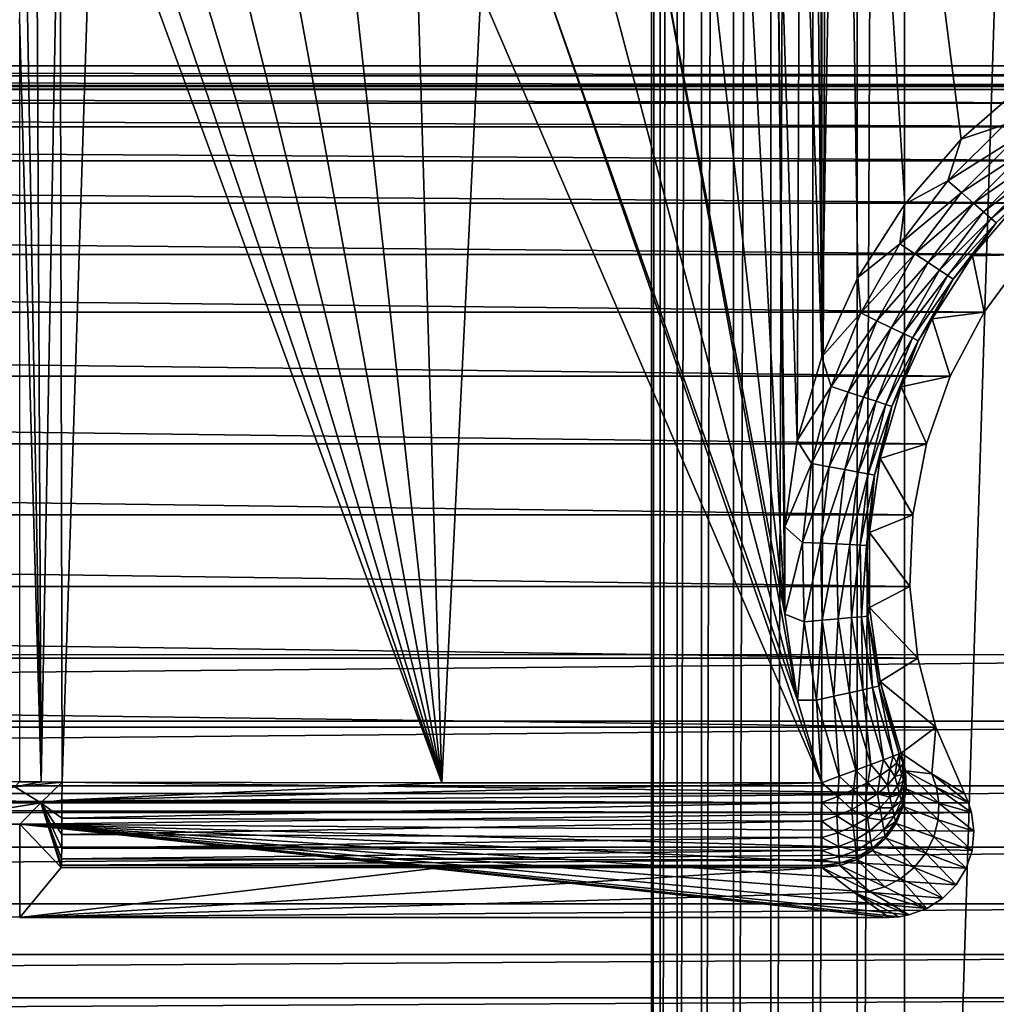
# Model space of a CAD drawing. Header units: metres. Extents: x -205 to 205, y -104 to 104.
# Tile 980 of 1056: x 20 to 32, y -42 to -30. Entities that reach past the tile are written whole.
import ezdxf

# ---------------------------------------------------------------- set-up
doc = ezdxf.new("R2010")
doc.units = ezdxf.units.M
doc.layers.add('solid_01_2-CONSUMER_EHM_BOX_SW0001', color=7, linetype='CONTINUOUS')

msp = doc.modelspace()

# ---------------------------------------------------------------- linework, layer by layer
at = {"layer": 'solid_01_2-CONSUMER_EHM_BOX_SW0001'}
for points in [[(27.853924, 67.360435), (-0.010849, -74.95858), (-0.010778, 75.04142)], [(27.853924, 67.360435), (27.752735, 66.82019), (-0.010849, -74.95858)], [(27.752735, 66.82019), (27.752735, 66.262619), (-0.010849, -74.95858)], [(27.752672, -66.17981), (-0.010849, -74.95858), (27.752735, 66.262619)], [(27.752672, -66.17981), (27.752735, 66.262619), (27.853924, 65.722374)], [(27.853861, -65.639565), (27.752672, -66.17981), (27.853924, 65.722374)], [(27.853861, -65.639565), (27.853924, 65.722374), (28.054935, 65.202545)], [(28.054873, -65.119736), (27.853861, -65.639565), (28.054935, 65.202545)], [(28.054873, -65.119736), (28.054935, 65.202545), (28.344984, 64.735176)], [(28.344923, -64.652359), (28.054873, -65.119736), (28.344984, 64.735176)], [(28.344923, -64.652359), (28.344984, 64.735176), (28.7195, 64.323372)], [(28.719439, -64.240562), (28.344923, -64.652359), (28.7195, 64.323372)], [(28.719439, -64.240562), (28.7195, 64.323372), (29.159649, 63.992062)], [(29.15959, -63.909252), (28.719439, -64.240562), (29.159649, 63.992062)], [(29.15959, -63.909252), (29.159649, 63.992062), (29.656477, 63.74366)], [(29.656416, -63.660851), (29.15959, -63.909252), (29.656477, 63.74366)], [(29.656416, -63.660851), (29.656477, 63.74366), (30.180592, 63.594833)], [(30.180532, -63.51202), (29.656416, -63.660851), (30.180592, 63.594833)], [(30.180532, -63.51202), (30.180592, 63.594833), (30.739216, 63.541405)], [(30.739157, -63.458595), (30.180532, -63.51202), (30.739216, 63.541405)], [(30.739157, -63.458595), (30.739216, 63.541405), (34.739216, 63.541405)], [(30.739157, -63.458595), (34.739216, 63.541405), (34.739155, -63.458595)], [(-42.500065, -37.458561, 108.5), (42.499969, 37.541401, 108.5), (-42.500031, 37.541439, 108.5)], [(-42.500065, -37.458561, 108.5), (42.499935, -37.458599, 108.5), (42.499969, 37.541401, 108.5)], [(29.74127, 25.041218, 6), (29.761179, -33.947803, 6), (29.765892, 34.018085, 6)], [(29.761179, -33.947803, 6), (29.999941, -20.258595, 6), (29.765892, 34.018085, 6)], [(29.74127, 25.041218, 6), (29.741247, -24.958782, 6), (29.761179, -33.947803, 6)], [(-40.59803, -20.260258, 63.099998), (40.597908, -30.516182, 63.099998), (-40.598034, -30.515982, 63.099998)], [(-40.59803, -20.260258, 63.099998), (-39.498363, -20.260258, 63.099998), (40.597908, -30.516182, 63.099998)], [(40.597908, -30.516182, 63.099998), (-39.498363, -20.260258, 63.099998), (39.498245, -20.260296, 63.099998)], [(29.761179, -33.947803, 6), (30.188957, -33.010929, 6), (29.999941, -20.258595, 6)], [(33.038162, -30.155346, 6), (33.976616, -29.724522, 6), (29.999941, -20.258595, 6)], [(32.174355, -30.713671, 6), (33.038162, -30.155346, 6), (29.999941, -20.258595, 6)], [(31.40736, -31.381132, 6), (32.174355, -30.713671, 6), (29.999941, -20.258595, 6)], [(30.743738, -32.148026, 6), (31.40736, -31.381132, 6), (29.999941, -20.258595, 6)], [(30.188957, -33.010929, 6), (30.743738, -32.148026, 6), (29.999941, -20.258595, 6)], [(29.741247, -24.958782, 6), (29.68284, -25.70051, 6), (29.761179, -33.947803, 6)], [(20.31698, -25.700136, 6), (20.299936, -29.95859, 6), (20.55302, -38.958591, 6)], [(20.490646, -26.423609, 6), (20.31698, -25.700136, 6), (20.55302, -38.958591, 6)], [(29.68284, -25.70051, 6), (29.509115, -26.423969, 6), (29.761179, -33.947803, 6)], [(20.775354, -27.111006, 6), (20.490646, -26.423609, 6), (20.55302, -38.958591, 6)], [(29.509115, -26.423969, 6), (29.224352, -27.111343, 6), (29.472137, -34.933788, 6)], [(29.509115, -26.423969, 6), (29.472137, -34.933788, 6), (29.761179, -33.947803, 6)], [(20.775354, -27.111006, 6), (20.55302, -38.958591, 6), (20.799932, -38.963799, 6)], [(21.164091, -27.745396, 6), (20.775354, -27.111006, 6), (20.799932, -38.963799, 6)], [(29.224352, -27.111343, 6), (28.835566, -27.745703, 6), (29.327618, -36.98082, 6)], [(29.224352, -27.111343, 6), (29.326571, -35.950905, 6), (29.472137, -34.933788, 6)], [(29.224352, -27.111343, 6), (29.327618, -36.98082, 6), (29.326571, -35.950905, 6)], [(21.164091, -27.745396, 6), (20.799932, -38.963799, 6), (25.280481, -38.969337, 6)], [(21.647285, -28.311161, 6), (21.164091, -27.745396, 6), (25.280481, -38.969337, 6)], [(28.835566, -27.745703, 6), (28.352325, -28.31143, 6), (29.327618, -36.98082, 6)], [(22.213036, -28.794369, 6), (21.647285, -28.311161, 6), (25.280481, -38.969337, 6)], [(28.352325, -28.31143, 6), (27.786537, -28.794592, 6), (29.327618, -36.98082, 6)], [(22.847408, -29.183121, 6), (22.213036, -28.794369, 6), (25.280481, -38.969337, 6)], [(27.786537, -28.794592, 6), (27.152132, -29.183292, 6), (29.474903, -37.996052, 6)], [(27.786537, -28.794592, 6), (29.474903, -37.996052, 6), (29.327618, -36.98082, 6)], [(23.534782, -29.467844, 6), (22.847408, -29.183121, 6), (25.280481, -38.969337, 6)], [(27.152132, -29.183292, 6), (26.464737, -29.46796, 6), (29.474903, -37.996052, 6)], [(24.258242, -29.641531, 6), (23.534782, -29.467844, 6), (25.280481, -38.969337, 6)], [(26.464737, -29.46796, 6), (25.741291, -29.641586, 6), (29.761034, -38.969013, 6)], [(26.464737, -29.46796, 6), (29.761034, -38.969013, 6), (29.474903, -37.996052, 6)], [(24.999937, -29.699903, 6), (24.258242, -29.641531, 6), (25.280481, -38.969337, 6)], [(25.741291, -29.641586, 6), (24.999937, -29.699903, 6), (25.280481, -38.969337, 6)], [(25.741291, -29.641586, 6), (25.280481, -38.969337, 6), (29.761034, -38.969013, 6)], [(20.299936, -29.95859, 6), (20.299932, -38.958591, 6), (20.55302, -38.958591, 6)], [(40.589397, -30.635199, 63.099998), (-40.598034, -30.515982, 63.099998), (40.597908, -30.516182, 63.099998)], [(40.589397, -30.635199, 63.099998), (-40.589542, -30.635015, 63.099998), (-40.598034, -30.515982, 63.099998)], [(40.569386, -30.748585, 63.099998), (-40.569542, -30.748415, 63.099998), (-40.589542, -30.635015, 63.099998)], [(40.569386, -30.748585, 63.099998), (-40.589542, -30.635015, 63.099998), (40.589397, -30.635199, 63.099998)], [(36.696812, -30.761198, 63.099998), (-40.569542, -30.748415, 63.099998), (40.569386, -30.748585, 63.099998)], [(36.696812, -30.761198, 63.099998), (-36.696941, -30.761164, 63.099998), (-40.569542, -30.748415, 63.099998)], [(35.850567, -30.794146, 63.099998), (-36.696941, -30.761164, 63.099998), (36.696812, -30.761198, 63.099998)], [(35.850567, -30.794146, 63.099998), (-35.850697, -30.794111, 63.099998), (-36.696941, -30.761164, 63.099998)], [(31.91263, -31.209522, 6.024549), (32.174355, -30.713671, 6), (31.40736, -31.381132, 6)], [(35.013466, -30.954798, 63.099998), (-35.850697, -30.794111, 63.099998), (35.850567, -30.794146, 63.099998)], [(35.013466, -30.954798, 63.099998), (-35.013592, -30.954765, 63.099998), (-35.850697, -30.794111, 63.099998)], [(34.215355, -31.234919, 63.099998), (-34.215485, -31.234886, 63.099998), (-35.013592, -30.954765, 63.099998)], [(34.215355, -31.234919, 63.099998), (-35.013592, -30.954765, 63.099998), (35.013466, -30.954798, 63.099998)], [(31.250862, -31.87129, 6.024549), (31.91263, -31.209522, 6.024549), (31.40736, -31.381132, 6)], [(32.051224, -31.368109, 6.097567), (31.91263, -31.209522, 6.024549), (31.250862, -31.87129, 6.024549)], [(33.461636, -31.634541, 63.099998), (-33.461765, -31.634508, 63.099998), (-34.215485, -31.234886, 63.099998)], [(33.461636, -31.634541, 63.099998), (-34.215485, -31.234886, 63.099998), (34.215355, -31.234919, 63.099998)], [(31.250862, -31.87129, 6.024549), (31.40736, -31.381132, 6), (30.743738, -32.148026, 6)], [(31.409449, -32.009884, 6.097567), (32.051224, -31.368109, 6.097567), (31.250862, -31.87129, 6.024549)], [(32.175732, -31.510576, 6.215427), (32.051224, -31.368109, 6.097567), (31.409449, -32.009884, 6.097567)], [(31.551916, -32.134388, 6.215427), (32.175732, -31.510576, 6.215427), (31.409449, -32.009884, 6.097567)], [(32.279961, -31.629845, 6.372272), (32.175732, -31.510576, 6.215427), (31.551916, -32.134388, 6.215427)], [(32.781548, -32.136791, 63.099998), (-33.461765, -31.634508, 63.099998), (33.461636, -31.634541, 63.099998)], [(32.781548, -32.136791, 63.099998), (-32.781677, -32.136761, 63.099998), (-33.461765, -31.634508, 63.099998)], [(31.671185, -32.238621, 6.372272), (32.279961, -31.629845, 6.372272), (31.551916, -32.134388, 6.215427)], [(32.358742, -31.71999, 6.560308), (32.279961, -31.629845, 6.372272), (31.671185, -32.238621, 6.372272)], [(31.76133, -32.317402, 6.560308), (32.358742, -31.71999, 6.560308), (31.671185, -32.238621, 6.372272)], [(32.408154, -31.776527, 6.770193), (32.358742, -31.71999, 6.560308), (31.76133, -32.317402, 6.560308)], [(31.817867, -32.36681, 6.770193), (32.408154, -31.776527, 6.770193), (31.76133, -32.317402, 6.560308)], [(32.11549, -32.087162, 6.991273), (32.408154, -31.776527, 6.770193), (31.817867, -32.36681, 6.770193)], [(30.683701, -32.615738, 6.024549), (31.250862, -31.87129, 6.024549), (30.743738, -32.148026, 6)], [(31.409449, -32.009884, 6.097567), (31.250862, -31.87129, 6.024549), (30.683701, -32.615738, 6.024549)], [(30.859423, -32.731838, 6.097567), (31.409449, -32.009884, 6.097567), (30.683701, -32.615738, 6.024549)], [(31.551916, -32.134388, 6.215427), (31.409449, -32.009884, 6.097567), (30.859423, -32.731838, 6.097567)], [(32.178131, -32.740211, 63.099998), (-32.781677, -32.136761, 63.099998), (32.781548, -32.136791, 63.099998)], [(32.178131, -32.740211, 63.099998), (-32.178261, -32.740177, 63.099998), (-32.781677, -32.136761, 63.099998)], [(30.683701, -32.615738, 6.024549), (30.743738, -32.148026, 6), (30.188957, -33.010929, 6)], [(31.017284, -32.83614, 6.215427), (31.551916, -32.134388, 6.215427), (30.859423, -32.731838, 6.097567)], [(31.671185, -32.238621, 6.372272), (31.551916, -32.134388, 6.215427), (31.017284, -32.83614, 6.215427)], [(31.53887, -32.754459, 6.991273), (32.11549, -32.087162, 6.991273), (31.817867, -32.36681, 6.770193)], [(32.178131, -32.740211, 63.099998), (32.11549, -32.087162, 6.991273), (31.53887, -32.754459, 6.991273)], [(31.149439, -32.923458, 6.372272), (31.671185, -32.238621, 6.372272), (31.017284, -32.83614, 6.215427)], [(31.76133, -32.317402, 6.560308), (31.671185, -32.238621, 6.372272), (31.149439, -32.923458, 6.372272)], [(31.249323, -32.989452, 6.560308), (31.76133, -32.317402, 6.560308), (31.149439, -32.923458, 6.372272)], [(31.817867, -32.36681, 6.770193), (31.76133, -32.317402, 6.560308), (31.249323, -32.989452, 6.560308)], [(31.311972, -33.030842, 6.770193), (31.817867, -32.36681, 6.770193), (31.249323, -32.989452, 6.560308)], [(31.53887, -32.754459, 6.991273), (31.817867, -32.36681, 6.770193), (31.311972, -33.030842, 6.770193)], [(30.221369, -33.429447, 6.024549), (30.683701, -32.615738, 6.024549), (30.188957, -33.010929, 6)], [(30.859423, -32.731838, 6.097567), (30.683701, -32.615738, 6.024549), (30.221369, -33.429447, 6.024549)], [(30.411058, -33.520966, 6.097567), (30.859423, -32.731838, 6.097567), (30.221369, -33.429447, 6.024549)], [(31.017284, -32.83614, 6.215427), (30.859423, -32.731838, 6.097567), (30.411058, -33.520966, 6.097567)], [(31.675879, -33.420296, 63.099998), (-32.178261, -32.740177, 63.099998), (32.178131, -32.740211, 63.099998)], [(31.675879, -33.420296, 63.099998), (-31.676008, -33.420265, 63.099998), (-32.178261, -32.740177, 63.099998)], [(30.581469, -33.60318, 6.215427), (31.017284, -32.83614, 6.215427), (30.411058, -33.520966, 6.097567)], [(31.149439, -32.923458, 6.372272), (31.017284, -32.83614, 6.215427), (30.581469, -33.60318, 6.215427)], [(31.06291, -33.496914, 6.991273), (31.53887, -32.754459, 6.991273), (31.311972, -33.030842, 6.770193)], [(31.675879, -33.420296, 63.099998), (31.53887, -32.754459, 6.991273), (31.06291, -33.496914, 6.991273)], [(31.675879, -33.420296, 63.099998), (32.178131, -32.740211, 63.099998), (31.53887, -32.754459, 6.991273)], [(30.724129, -33.672009, 6.372272), (31.149439, -32.923458, 6.372272), (30.581469, -33.60318, 6.215427)], [(31.249323, -32.989452, 6.560308), (31.149439, -32.923458, 6.372272), (30.724129, -33.672009, 6.372272)], [(30.221369, -33.429447, 6.024549), (30.188957, -33.010929, 6), (29.761179, -33.947803, 6)], [(30.831951, -33.72403, 6.560308), (31.249323, -32.989452, 6.560308), (30.724129, -33.672009, 6.372272)], [(31.311972, -33.030842, 6.770193), (31.249323, -32.989452, 6.560308), (30.831951, -33.72403, 6.560308)], [(30.89958, -33.756657, 6.770193), (31.311972, -33.030842, 6.770193), (30.831951, -33.72403, 6.560308)], [(31.06291, -33.496914, 6.991273), (31.311972, -33.030842, 6.770193), (30.89958, -33.756657, 6.770193)], [(31.276257, -34.174019, 63.099998), (-31.676008, -33.420265, 63.099998), (31.675879, -33.420296, 63.099998)], [(31.276257, -34.174019, 63.099998), (-31.276386, -34.173985, 63.099998), (-31.676008, -33.420265, 63.099998)], [(29.872198, -34.297752, 6.024549), (30.221369, -33.429447, 6.024549), (29.761179, -33.947803, 6)], [(30.411058, -33.520966, 6.097567), (30.221369, -33.429447, 6.024549), (29.872198, -34.297752, 6.024549)], [(31.276257, -34.174019, 63.099998), (31.675879, -33.420296, 63.099998), (31.06291, -33.496914, 6.991273)], [(30.072437, -34.363037, 6.097567), (30.411058, -33.520966, 6.097567), (29.872198, -34.297752, 6.024549)], [(30.581469, -33.60318, 6.215427), (30.411058, -33.520966, 6.097567), (30.072437, -34.363037, 6.097567)], [(30.697268, -34.299461, 6.991273), (31.06291, -33.496914, 6.991273), (30.89958, -33.756657, 6.770193)], [(31.276257, -34.174019, 63.099998), (31.06291, -33.496914, 6.991273), (30.697268, -34.299461, 6.991273)], [(30.252323, -34.421684, 6.215427), (30.581469, -33.60318, 6.215427), (30.072437, -34.363037, 6.097567)], [(30.724129, -33.672009, 6.372272), (30.581469, -33.60318, 6.215427), (30.252323, -34.421684, 6.215427)], [(30.402918, -34.470783, 6.372272), (30.724129, -33.672009, 6.372272), (30.252323, -34.421684, 6.215427)], [(30.831951, -33.72403, 6.560308), (30.724129, -33.672009, 6.372272), (30.402918, -34.470783, 6.372272)], [(30.516737, -34.507893, 6.560308), (30.831951, -33.72403, 6.560308), (30.402918, -34.470783, 6.372272)], [(30.89958, -33.756657, 6.770193), (30.831951, -33.72403, 6.560308), (30.516737, -34.507893, 6.560308)], [(30.588127, -34.531166, 6.770193), (30.89958, -33.756657, 6.770193), (30.516737, -34.507893, 6.560308)], [(30.697268, -34.299461, 6.991273), (30.89958, -33.756657, 6.770193), (30.588127, -34.531166, 6.770193)], [(29.872198, -34.297752, 6.024549), (29.761179, -33.947803, 6), (29.472137, -34.933788, 6)], [(30.996136, -34.972126, 63.099998), (-31.276386, -34.173985, 63.099998), (31.276257, -34.174019, 63.099998)], [(30.996136, -34.972126, 63.099998), (-30.996267, -34.972095, 63.099998), (-31.276386, -34.173985, 63.099998)], [(30.996136, -34.972126, 63.099998), (31.276257, -34.174019, 63.099998), (30.697268, -34.299461, 6.991273)], [(29.642481, -35.205002, 6.024549), (29.872198, -34.297752, 6.024549), (29.472137, -34.933788, 6)], [(30.072437, -34.363037, 6.097567), (29.872198, -34.297752, 6.024549), (29.642481, -35.205002, 6.024549)], [(29.849661, -35.242878, 6.097567), (30.072437, -34.363037, 6.097567), (29.642481, -35.205002, 6.024549)], [(30.252323, -34.421684, 6.215427), (30.072437, -34.363037, 6.097567), (29.849661, -35.242878, 6.097567)], [(30.449362, -35.145821, 6.991273), (30.697268, -34.299461, 6.991273), (30.588127, -34.531166, 6.770193)], [(30.996136, -34.972126, 63.099998), (30.697268, -34.299461, 6.991273), (30.449362, -35.145821, 6.991273)], [(30.035784, -35.276901, 6.215427), (30.252323, -34.421684, 6.215427), (29.849661, -35.242878, 6.097567)], [(30.402918, -34.470783, 6.372272), (30.252323, -34.421684, 6.215427), (30.035784, -35.276901, 6.215427)], [(30.191597, -35.305386, 6.372272), (30.402918, -34.470783, 6.372272), (30.035784, -35.276901, 6.215427)], [(30.516737, -34.507893, 6.560308), (30.402918, -34.470783, 6.372272), (30.191597, -35.305386, 6.372272)], [(30.309362, -35.326912, 6.560308), (30.516737, -34.507893, 6.560308), (30.191597, -35.305386, 6.372272)], [(30.588127, -34.531166, 6.770193), (30.516737, -34.507893, 6.560308), (30.309362, -35.326912, 6.560308)], [(30.383224, -35.340416, 6.770193), (30.588127, -34.531166, 6.770193), (30.309362, -35.326912, 6.560308)], [(30.449362, -35.145821, 6.991273), (30.588127, -34.531166, 6.770193), (30.383224, -35.340416, 6.770193)], [(29.642481, -35.205002, 6.024549), (29.472137, -34.933788, 6), (29.326571, -35.950905, 6)], [(30.835482, -35.809227, 63.099998), (-30.996267, -34.972095, 63.099998), (30.996136, -34.972126, 63.099998)], [(30.835482, -35.809227, 63.099998), (-30.835613, -35.809196, 63.099998), (-30.996267, -34.972095, 63.099998)], [(30.835482, -35.809227, 63.099998), (30.996136, -34.972126, 63.099998), (30.449362, -35.145821, 6.991273)], [(30.324224, -36.018814, 6.991273), (30.449362, -35.145821, 6.991273), (30.383224, -35.340416, 6.770193)], [(30.835482, -35.809227, 63.099998), (30.449362, -35.145821, 6.991273), (30.324224, -36.018814, 6.991273)], [(29.536362, -36.13485, 6.024549), (29.642481, -35.205002, 6.024549), (29.326571, -35.950905, 6)], [(29.849661, -35.242878, 6.097567), (29.642481, -35.205002, 6.024549), (29.536362, -36.13485, 6.024549)], [(29.746748, -36.14463, 6.097567), (29.849661, -35.242878, 6.097567), (29.536362, -36.13485, 6.024549)], [(30.035784, -35.276901, 6.215427), (29.849661, -35.242878, 6.097567), (29.746748, -36.14463, 6.097567)], [(29.935749, -36.153416, 6.215427), (30.035784, -35.276901, 6.215427), (29.746748, -36.14463, 6.097567)], [(30.191597, -35.305386, 6.372272), (30.035784, -35.276901, 6.215427), (29.935749, -36.153416, 6.215427)], [(30.093975, -36.160774, 6.372272), (30.191597, -35.305386, 6.372272), (29.935749, -36.153416, 6.215427)], [(30.309362, -35.326912, 6.560308), (30.191597, -35.305386, 6.372272), (30.093975, -36.160774, 6.372272)], [(30.213562, -36.166332, 6.560308), (30.309362, -35.326912, 6.560308), (30.093975, -36.160774, 6.372272)], [(30.383224, -35.340416, 6.770193), (30.309362, -35.326912, 6.560308), (30.213562, -36.166332, 6.560308)], [(30.288568, -36.169819, 6.770193), (30.383224, -35.340416, 6.770193), (30.213562, -36.166332, 6.560308)], [(30.324224, -36.018814, 6.991273), (30.383224, -35.340416, 6.770193), (30.288568, -36.169819, 6.770193)], [(30.802534, -36.655472, 63.099998), (-30.835613, -35.809196, 63.099998), (30.835482, -35.809227, 63.099998)], [(30.802534, -36.655472, 63.099998), (-30.802666, -36.655441, 63.099998), (-30.835613, -35.809196, 63.099998)], [(30.802534, -36.655472, 63.099998), (30.835482, -35.809227, 63.099998), (30.324224, -36.018814, 6.991273)], [(29.536362, -36.13485, 6.024549), (29.326571, -35.950905, 6), (29.327618, -36.98082, 6)], [(30.324392, -36.90073, 6.991273), (30.324224, -36.018814, 6.991273), (30.288568, -36.169819, 6.770193)], [(30.802534, -36.655472, 63.099998), (30.324224, -36.018814, 6.991273), (30.324392, -36.90073, 6.991273)], [(29.55575, -37.07053, 6.024549), (29.536362, -36.13485, 6.024549), (29.327618, -36.98082, 6)], [(29.746748, -36.14463, 6.097567), (29.536362, -36.13485, 6.024549), (29.55575, -37.07053, 6.024549)], [(29.765551, -37.05204, 6.097567), (29.746748, -36.14463, 6.097567), (29.55575, -37.07053, 6.024549)], [(29.935749, -36.153416, 6.215427), (29.746748, -36.14463, 6.097567), (29.765551, -37.05204, 6.097567)], [(29.954025, -37.035431, 6.215427), (29.935749, -36.153416, 6.215427), (29.765551, -37.05204, 6.097567)], [(30.093975, -36.160774, 6.372272), (29.935749, -36.153416, 6.215427), (29.954025, -37.035431, 6.215427)], [(30.111811, -37.021526, 6.372272), (30.093975, -36.160774, 6.372272), (29.954025, -37.035431, 6.215427)], [(30.213562, -36.166332, 6.560308), (30.093975, -36.160774, 6.372272), (30.111811, -37.021526, 6.372272)], [(30.231064, -37.011021, 6.560308), (30.213562, -36.166332, 6.560308), (30.111811, -37.021526, 6.372272)], [(30.288568, -36.169819, 6.770193), (30.213562, -36.166332, 6.560308), (30.231064, -37.011021, 6.560308)], [(30.305862, -37.004429, 6.770193), (30.288568, -36.169819, 6.770193), (30.231064, -37.011021, 6.560308)], [(30.324392, -36.90073, 6.991273), (30.288568, -36.169819, 6.770193), (30.305862, -37.004429, 6.770193)], [(30.89452, -37.501553, 63.099998), (-30.894653, -37.501522, 63.099998), (-30.802666, -36.655441, 63.099998)], [(30.89452, -37.501553, 63.099998), (-30.802666, -36.655441, 63.099998), (30.802534, -36.655472, 63.099998)], [(30.89452, -37.501553, 63.099998), (30.802534, -36.655472, 63.099998), (30.324392, -36.90073, 6.991273)], [(30.449862, -37.773674, 6.991273), (30.324392, -36.90073, 6.991273), (30.305862, -37.004429, 6.770193)], [(30.89452, -37.501553, 63.099998), (30.324392, -36.90073, 6.991273), (30.449862, -37.773674, 6.991273)], [(29.55575, -37.07053, 6.024549), (29.327618, -36.98082, 6), (29.474903, -37.996052, 6)], [(30.111811, -37.021526, 6.372272), (29.954025, -37.035431, 6.215427), (30.090282, -37.907051, 6.215427)], [(30.244783, -37.872135, 6.372272), (30.111811, -37.021526, 6.372272), (30.090282, -37.907051, 6.215427)], [(30.231064, -37.011021, 6.560308), (30.111811, -37.021526, 6.372272), (30.244783, -37.872135, 6.372272)], [(30.305862, -37.004429, 6.770193), (30.231064, -37.011021, 6.560308), (30.361555, -37.845749, 6.560308)], [(30.361555, -37.845749, 6.560308), (30.231064, -37.011021, 6.560308), (30.244783, -37.872135, 6.372272)], [(30.434795, -37.829197, 6.770193), (30.305862, -37.004429, 6.770193), (30.361555, -37.845749, 6.560308)], [(30.449862, -37.773674, 6.991273), (30.305862, -37.004429, 6.770193), (30.434795, -37.829197, 6.770193)], [(29.700296, -37.995178, 6.024549), (29.55575, -37.07053, 6.024549), (29.474903, -37.996052, 6)], [(29.765551, -37.05204, 6.097567), (29.55575, -37.07053, 6.024549), (29.700296, -37.995178, 6.024549)], [(29.905729, -37.948757, 6.097567), (29.765551, -37.05204, 6.097567), (29.700296, -37.995178, 6.024549)], [(29.954025, -37.035431, 6.215427), (29.765551, -37.05204, 6.097567), (29.905729, -37.948757, 6.097567)], [(30.090282, -37.907051, 6.215427), (29.954025, -37.035431, 6.215427), (29.905729, -37.948757, 6.097567)], [(-42.438484, -38.240883, 108.5), (42.499935, -37.458599, 108.5), (-42.500065, -37.458561, 108.5)], [(-42.438484, -38.240883, 108.5), (42.438351, -38.240921, 108.5), (42.499935, -37.458599, 108.5)], [(31.10854, -38.312344, 63.099998), (-31.108673, -38.312309, 63.099998), (-30.894653, -37.501522, 63.099998)], [(31.10854, -38.312344, 63.099998), (-30.894653, -37.501522, 63.099998), (30.89452, -37.501553, 63.099998)], [(31.10854, -38.312344, 63.099998), (30.89452, -37.501553, 63.099998), (30.449862, -37.773674, 6.991273)], [(30.361555, -37.845749, 6.560308), (30.244783, -37.872135, 6.372272), (30.490494, -38.697269, 6.372272)], [(30.434795, -37.829197, 6.770193), (30.361555, -37.845749, 6.560308), (30.602678, -38.655479, 6.560308)], [(30.361555, -37.845749, 6.560308), (30.490494, -38.697269, 6.372272), (30.602678, -38.655479, 6.560308)], [(30.449862, -37.773674, 6.991273), (30.434795, -37.829197, 6.770193), (30.673042, -38.629265, 6.770193)], [(30.434795, -37.829197, 6.770193), (30.602678, -38.655479, 6.560308), (30.673042, -38.629265, 6.770193)], [(30.449862, -37.773674, 6.991273), (30.673042, -38.629265, 6.770193), (30.698088, -38.619938, 6.991273)], [(31.10854, -38.312344, 63.099998), (30.449862, -37.773674, 6.991273), (30.698088, -38.619938, 6.991273)], [(29.905729, -37.948757, 6.097567), (29.700296, -37.995178, 6.024549), (29.967398, -38.892136, 6.024549)], [(30.090282, -37.907051, 6.215427), (29.905729, -37.948757, 6.097567), (30.164761, -38.818615, 6.097567)], [(29.905729, -37.948757, 6.097567), (29.967398, -38.892136, 6.024549), (30.164761, -38.818615, 6.097567)], [(30.244783, -37.872135, 6.372272), (30.090282, -37.907051, 6.215427), (30.342064, -38.752563, 6.215427)], [(30.090282, -37.907051, 6.215427), (30.164761, -38.818615, 6.097567), (30.342064, -38.752563, 6.215427)], [(30.244783, -37.872135, 6.372272), (30.342064, -38.752563, 6.215427), (30.490494, -38.697269, 6.372272)], [(29.700296, -37.995178, 6.024549), (29.474903, -37.996052, 6), (29.761034, -38.969013, 6)], [(29.700296, -37.995178, 6.024549), (29.761034, -38.969013, 6), (29.967398, -38.892136, 6.024549)], [(-42.255455, -39.0033, 108.5), (42.438351, -38.240921, 108.5), (-42.438484, -38.240883, 108.5)], [(-42.255455, -39.0033, 108.5), (42.255322, -39.003338, 108.5), (42.438351, -38.240921, 108.5)], [(31.445253, -39.096508, 63.099998), (-31.445387, -39.096478, 63.099998), (-31.108673, -38.312309, 63.099998)], [(31.10854, -38.312344, 63.099998), (31.445253, -39.096508, 63.099998), (-31.108673, -38.312309, 63.099998)], [(31.10854, -38.312344, 63.099998), (30.698088, -38.619938, 6.991273), (31.061291, -38.863117, 35.051147)], [(31.10854, -38.312344, 63.099998), (31.061291, -38.863117, 35.051147), (31.445253, -39.096508, 63.099998)], [(30.602678, -38.655479, 6.560308), (30.490494, -38.697269, 6.372272), (30.565302, -38.804771, 6.428882)], [(30.602678, -38.655479, 6.560308), (30.565302, -38.804771, 6.428882), (30.647486, -38.732327, 6.60228)], [(30.673042, -38.629265, 6.770193), (30.602678, -38.655479, 6.560308), (30.647486, -38.732327, 6.60228)], [(30.683558, -38.796364, 6.654828), (30.673042, -38.629265, 6.770193), (30.647486, -38.732327, 6.60228)], [(30.720978, -38.741726, 6.836149), (30.698088, -38.619938, 6.991273), (30.673042, -38.629265, 6.770193)], [(30.683558, -38.796364, 6.654828), (30.720978, -38.741726, 6.836149), (30.673042, -38.629265, 6.770193)], [(30.732599, -38.77586, 6.863068), (30.698088, -38.619938, 6.991273), (30.720978, -38.741726, 6.836149)], [(30.750799, -38.826786, 6.98841), (30.698088, -38.619938, 6.991273), (30.732599, -38.77586, 6.863068)], [(31.061291, -38.863117, 35.051147), (30.698088, -38.619938, 6.991273), (30.750799, -38.826786, 6.98841)], [(30.342064, -38.752563, 6.215427), (30.164761, -38.818615, 6.097567), (30.304312, -38.967049, 6.160449)], [(30.342064, -38.752563, 6.215427), (30.304312, -38.967049, 6.160449), (30.449284, -38.884125, 6.27951)], [(30.490494, -38.697269, 6.372272), (30.342064, -38.752563, 6.215427), (30.449284, -38.884125, 6.27951)], [(30.490494, -38.697269, 6.372272), (30.449284, -38.884125, 6.27951), (30.565302, -38.804771, 6.428882)], [(30.625383, -38.895721, 6.502479), (30.647486, -38.732327, 6.60228), (30.565302, -38.804771, 6.428882)], [(30.625383, -38.895721, 6.502479), (30.683558, -38.796364, 6.654828), (30.647486, -38.732327, 6.60228)], [(30.706028, -38.872475, 6.687484), (30.720978, -38.741726, 6.836149), (30.683558, -38.796364, 6.654828)], [(30.732599, -38.77586, 6.863068), (30.720978, -38.741726, 6.836149), (30.706028, -38.872475, 6.687484)], [(30.164761, -38.818615, 6.097567), (29.967398, -38.892136, 6.024549), (30.136482, -39.05006, 6.076707)], [(30.164761, -38.818615, 6.097567), (30.136482, -39.05006, 6.076707), (30.304312, -38.967049, 6.160449)], [(30.417749, -39.098728, 6.257101), (30.449284, -38.884125, 6.27951), (30.304312, -38.967049, 6.160449)], [(30.417749, -39.098728, 6.257101), (30.53569, -38.997749, 6.368271), (30.449284, -38.884125, 6.27951)], [(30.53569, -38.997749, 6.368271), (30.565302, -38.804771, 6.428882), (30.449284, -38.884125, 6.27951)], [(30.53569, -38.997749, 6.368271), (30.625383, -38.895721, 6.502479), (30.565302, -38.804771, 6.428882)], [(30.706028, -38.872475, 6.687484), (30.683558, -38.796364, 6.654828), (30.625383, -38.895721, 6.502479)], [(30.653826, -39.00703, 6.551138), (30.706028, -38.872475, 6.687484), (30.625383, -38.895721, 6.502479)], [(30.726366, -38.939884, 6.740605), (30.706028, -38.872475, 6.687484), (30.653826, -39.00703, 6.551138)], [(30.726366, -38.939884, 6.740605), (30.732599, -38.77586, 6.863068), (30.706028, -38.872475, 6.687484)], [(30.742786, -38.99308, 6.81137), (30.732599, -38.77586, 6.863068), (30.726366, -38.939884, 6.740605)], [(30.750799, -38.826786, 6.98841), (30.732599, -38.77586, 6.863068), (30.742786, -38.99308, 6.81137)], [(30.753796, -39.02763, 6.895181), (30.750799, -38.826786, 6.98841), (30.742786, -38.99308, 6.81137)], [(30.758381, -39.04047, 6.986073), (30.750799, -38.826786, 6.98841), (30.753796, -39.02763, 6.895181)], [(31.143084, -39.207867, 35.045918), (30.750799, -38.826786, 6.98841), (30.758381, -39.04047, 6.986073)], [(31.11586, -39.024738, 35.048222), (31.061291, -38.863117, 35.051147), (30.750799, -38.826786, 6.98841)], [(31.11586, -39.024738, 35.048222), (30.750799, -38.826786, 6.98841), (31.143084, -39.207867, 35.045918)], [(31.11586, -39.024738, 35.048222), (31.492624, -39.207039, 63.099998), (31.061291, -38.863117, 35.051147)], [(31.492624, -39.207039, 63.099998), (31.445253, -39.096508, 63.099998), (31.061291, -38.863117, 35.051147)], [(-41.954979, -39.72876, 108.5), (42.255322, -39.003338, 108.5), (-42.255455, -39.0033, 108.5)], [(-41.954979, -39.72876, 108.5), (41.954842, -39.728798, 108.5), (42.255322, -39.003338, 108.5)], [(20.242336, -39.016186, 12.6), (20.799932, -38.963799, 6), (20.55302, -38.958591, 6)], [(20.242336, -39.016186, 12.6), (20.55302, -38.958591, 6), (20.299932, -38.958591, 6)], [(20.55192, -39.206604, 34.41946), (20.799932, -38.963799, 6), (20.242336, -39.016186, 12.6)], [(20.55192, -39.206604, 34.41946), (20.799744, -39.175613, 6.021575), (20.799932, -38.963799, 6)], [(25.280481, -38.969337, 6), (20.799932, -38.963799, 6), (20.799744, -39.175613, 6.021575)], [(20.799744, -39.175613, 6.021575), (29.761034, -39.202511, 6.027643), (29.761034, -38.969013, 6)], [(25.280481, -38.969337, 6), (20.799744, -39.175613, 6.021575), (29.761034, -38.969013, 6)], [(29.967398, -38.892136, 6.024549), (29.761034, -38.969013, 6), (29.95286, -39.129658, 6.031808)], [(29.761034, -38.969013, 6), (29.761034, -39.202511, 6.027643), (29.95286, -39.129658, 6.031808)], [(29.967398, -38.892136, 6.024549), (29.95286, -39.129658, 6.031808), (30.136482, -39.05006, 6.076707)], [(30.27586, -39.194977, 6.173021), (30.304312, -38.967049, 6.160449), (30.136482, -39.05006, 6.076707)], [(30.27586, -39.194977, 6.173021), (30.417749, -39.098728, 6.257101), (30.304312, -38.967049, 6.160449)], [(30.566429, -39.140087, 6.432487), (30.53569, -38.997749, 6.368271), (30.417749, -39.098728, 6.257101)], [(30.653826, -39.00703, 6.551138), (30.625383, -38.895721, 6.502479), (30.53569, -38.997749, 6.368271)], [(30.566429, -39.140087, 6.432487), (30.653826, -39.00703, 6.551138), (30.53569, -38.997749, 6.368271)], [(30.679646, -39.105129, 6.629021), (30.653826, -39.00703, 6.551138), (30.566429, -39.140087, 6.432487)], [(30.679646, -39.105129, 6.629021), (30.726366, -38.939884, 6.740605), (30.653826, -39.00703, 6.551138)], [(30.742786, -38.99308, 6.81137), (30.726366, -38.939884, 6.740605), (30.679646, -39.105129, 6.629021)], [(30.700535, -39.18224, 6.73191), (30.742786, -38.99308, 6.81137), (30.679646, -39.105129, 6.629021)], [(30.753796, -39.02763, 6.895181), (30.742786, -38.99308, 6.81137), (30.700535, -39.18224, 6.73191)], [(31.492624, -39.207039, 63.099998), (-31.492754, -39.207001, 63.099998), (-31.445387, -39.096478, 63.099998)], [(31.492624, -39.207039, 63.099998), (-31.445387, -39.096478, 63.099998), (31.445253, -39.096508, 63.099998)], [(20.55192, -39.206604, 34.41946), (20.242336, -39.016186, 12.6), (18.998238, -39.456894, 63.099998)], [(30.115196, -39.282986, 6.119098), (30.136482, -39.05006, 6.076707), (29.95286, -39.129658, 6.031808)], [(30.115196, -39.282986, 6.119098), (30.27586, -39.194977, 6.173021), (30.136482, -39.05006, 6.076707)], [(30.447285, -39.266399, 6.336206), (30.417749, -39.098728, 6.257101), (30.27586, -39.194977, 6.173021)], [(30.447285, -39.266399, 6.336206), (30.566429, -39.140087, 6.432487), (30.417749, -39.098728, 6.257101)], [(30.594398, -39.264664, 6.532996), (30.679646, -39.105129, 6.629021), (30.566429, -39.140087, 6.432487)], [(30.700535, -39.18224, 6.73191), (30.679646, -39.105129, 6.629021), (30.594398, -39.264664, 6.532996)], [(30.714544, -39.232182, 6.853178), (30.753796, -39.02763, 6.895181), (30.700535, -39.18224, 6.73191)], [(30.758381, -39.04047, 6.986073), (30.753796, -39.02763, 6.895181), (30.714544, -39.232182, 6.853178)], [(30.720406, -39.250721, 6.984373), (30.758381, -39.04047, 6.986073), (30.714544, -39.232182, 6.853178)], [(31.13431, -39.405724, 35.043968), (30.758381, -39.04047, 6.986073), (30.720406, -39.250721, 6.984373)], [(31.143084, -39.207867, 35.045918), (30.758381, -39.04047, 6.986073), (31.13431, -39.405724, 35.043968)], [(31.11586, -39.024738, 35.048222), (31.143084, -39.207867, 35.045918), (31.527092, -39.317688, 63.099998)], [(31.11586, -39.024738, 35.048222), (31.527092, -39.317688, 63.099998), (31.492624, -39.207039, 63.099998)], [(31.527092, -39.317688, 63.099998), (-31.527222, -39.317642, 63.099998), (-31.492754, -39.207001, 63.099998)], [(31.527092, -39.317688, 63.099998), (-31.492754, -39.207001, 63.099998), (31.492624, -39.207039, 63.099998)], [(20.301628, -39.456894, 63.099998), (20.55192, -39.206604, 34.41946), (18.998238, -39.456894, 63.099998)], [(20.301628, -39.456894, 63.099998), (20.791296, -39.968952, 6.989528), (20.55192, -39.206604, 34.41946)], [(20.55192, -39.206604, 34.41946), (20.799141, -39.385269, 6.090754), (20.799744, -39.175613, 6.021575)], [(20.55192, -39.206604, 34.41946), (20.791296, -39.968952, 6.989528), (20.793253, -39.941086, 6.765339)], [(20.55192, -39.206604, 34.41946), (20.793253, -39.941086, 6.765339), (20.795099, -39.86396, 6.553835)], [(20.55192, -39.206604, 34.41946), (20.795099, -39.86396, 6.553835), (20.796753, -39.740929, 6.36428)], [(20.55192, -39.206604, 34.41946), (20.796753, -39.740929, 6.36428), (20.798122, -39.578712, 6.20737)], [(20.55192, -39.206604, 34.41946), (20.798122, -39.578712, 6.20737), (20.799141, -39.385269, 6.090754)], [(20.799744, -39.175613, 6.021575), (20.799141, -39.385269, 6.090754), (29.761034, -39.202511, 6.027643)], [(20.799141, -39.385269, 6.090754), (29.761034, -39.421902, 6.108433), (29.761034, -39.202511, 6.027643)], [(29.94162, -39.359547, 6.097298), (29.95286, -39.129658, 6.031808), (29.761034, -39.202511, 6.027643)], [(29.761034, -39.421902, 6.108433), (29.94162, -39.359547, 6.097298), (29.761034, -39.202511, 6.027643)], [(29.94162, -39.359547, 6.097298), (30.115196, -39.282986, 6.119098), (29.95286, -39.129658, 6.031808)], [(30.301086, -39.380989, 6.266093), (30.27586, -39.194977, 6.173021), (30.115196, -39.282986, 6.119098)], [(30.301086, -39.380989, 6.266093), (30.447285, -39.266399, 6.336206), (30.27586, -39.194977, 6.173021)], [(30.594398, -39.264664, 6.532996), (30.566429, -39.140087, 6.432487), (30.447285, -39.266399, 6.336206)], [(30.617054, -39.362045, 6.664214), (30.700535, -39.18224, 6.73191), (30.594398, -39.264664, 6.532996)], [(30.714544, -39.232182, 6.853178), (30.700535, -39.18224, 6.73191), (30.617054, -39.362045, 6.664214)], [(30.632246, -39.424858, 6.817803), (30.714544, -39.232182, 6.853178), (30.617054, -39.362045, 6.664214)], [(30.720406, -39.250721, 6.984373), (30.714544, -39.232182, 6.853178), (30.632246, -39.424858, 6.817803)], [(31.143084, -39.207867, 35.045918), (31.13431, -39.405724, 35.043968), (31.557241, -39.539658, 63.099998)], [(31.143084, -39.207867, 35.045918), (31.557241, -39.539658, 63.099998), (31.527092, -39.317688, 63.099998)], [(-31.527222, -39.317642, 63.099998), (20.301628, -39.456894, 63.099998), (18.998238, -39.456894, 63.099998)], [(31.527092, -39.317688, 63.099998), (20.301628, -39.456894, 63.099998), (-31.527222, -39.317642, 63.099998)], [(31.557241, -39.539658, 63.099998), (20.301628, -39.456894, 63.099998), (31.527092, -39.317688, 63.099998)], [(30.1336, -39.479336, 6.224911), (30.115196, -39.282986, 6.119098), (29.94162, -39.359547, 6.097298)], [(30.1336, -39.479336, 6.224911), (30.301086, -39.380989, 6.266093), (30.115196, -39.282986, 6.119098)], [(30.474201, -39.411804, 6.456557), (30.447285, -39.266399, 6.336206), (30.301086, -39.380989, 6.266093)], [(30.474201, -39.411804, 6.456557), (30.594398, -39.264664, 6.532996), (30.447285, -39.266399, 6.336206)], [(30.617054, -39.362045, 6.664214), (30.594398, -39.264664, 6.532996), (30.474201, -39.411804, 6.456557)], [(30.638639, -39.448109, 6.983386), (30.720406, -39.250721, 6.984373), (30.632246, -39.424858, 6.817803)], [(31.083273, -39.607498, 35.04258), (30.720406, -39.250721, 6.984373), (30.638639, -39.448109, 6.983386)], [(31.13431, -39.405724, 35.043968), (30.720406, -39.250721, 6.984373), (31.083273, -39.607498, 35.04258)], [(20.301628, -40.556561, 63.099998), (20.791296, -39.968952, 6.989528), (20.301628, -39.456894, 63.099998)], [(31.534866, -39.765747, 63.099998), (20.301628, -39.456894, 63.099998), (31.557241, -39.539658, 63.099998)], [(31.464304, -39.977238, 63.099998), (20.301628, -39.456894, 63.099998), (31.534866, -39.765747, 63.099998)], [(31.34622, -40.170746, 63.099998), (20.301628, -39.456894, 63.099998), (31.464304, -39.977238, 63.099998)], [(31.190498, -40.330154, 63.099998), (20.301628, -39.456894, 63.099998), (31.34622, -40.170746, 63.099998)], [(30.999941, -40.45335, 63.099998), (20.301628, -39.456894, 63.099998), (31.190498, -40.330154, 63.099998)], [(30.789785, -40.528076, 63.099998), (20.301628, -39.456894, 63.099998), (30.999941, -40.45335, 63.099998)], [(30.676386, -40.548073, 63.099998), (20.301628, -39.456894, 63.099998), (30.789785, -40.528076, 63.099998)], [(30.557354, -40.556568, 63.099998), (20.301628, -39.456894, 63.099998), (30.676386, -40.548073, 63.099998)], [(20.301628, -40.556561, 63.099998), (20.301628, -39.456894, 63.099998), (30.557354, -40.556568, 63.099998)], [(20.799141, -39.385269, 6.090754), (20.798122, -39.578712, 6.20737), (29.761034, -39.421902, 6.108433)], [(20.798122, -39.578712, 6.20737), (29.761034, -39.612637, 6.23466), (29.761034, -39.421902, 6.108433)], [(29.951427, -39.557568, 6.214283), (29.94162, -39.359547, 6.097298), (29.761034, -39.421902, 6.108433)], [(29.761034, -39.612637, 6.23466), (29.951427, -39.557568, 6.214283), (29.761034, -39.421902, 6.108433)], [(29.951427, -39.557568, 6.214283), (30.1336, -39.479336, 6.224911), (29.94162, -39.359547, 6.097298)], [(30.324093, -39.540371, 6.40291), (30.301086, -39.380989, 6.266093), (30.1336, -39.479336, 6.224911)], [(30.324093, -39.540371, 6.40291), (30.474201, -39.411804, 6.456557), (30.301086, -39.380989, 6.266093)], [(30.496012, -39.524605, 6.611252), (30.474201, -39.411804, 6.456557), (30.324093, -39.540371, 6.40291)], [(30.496012, -39.524605, 6.611252), (30.617054, -39.362045, 6.664214), (30.474201, -39.411804, 6.456557)], [(30.632246, -39.424858, 6.817803), (30.617054, -39.362045, 6.664214), (30.496012, -39.524605, 6.611252)], [(30.510614, -39.596951, 6.790655), (30.632246, -39.424858, 6.817803), (30.496012, -39.524605, 6.611252)], [(30.638639, -39.448109, 6.983386), (30.632246, -39.424858, 6.817803), (30.510614, -39.596951, 6.790655)], [(30.516655, -39.623802, 6.983158), (30.638639, -39.448109, 6.983386), (30.510614, -39.596951, 6.790655)], [(30.988306, -39.799519, 35.041912), (30.638639, -39.448109, 6.983386), (30.516655, -39.623802, 6.983158)], [(31.083273, -39.607498, 35.04258), (30.638639, -39.448109, 6.983386), (30.988306, -39.799519, 35.041912)], [(31.13431, -39.405724, 35.043968), (31.083273, -39.607498, 35.04258), (31.534866, -39.765747, 63.099998)], [(31.13431, -39.405724, 35.043968), (31.534866, -39.765747, 63.099998), (31.557241, -39.539658, 63.099998)], [(20.798122, -39.578712, 6.20737), (20.796753, -39.740929, 6.36428), (29.761034, -39.612637, 6.23466)], [(29.960318, -39.72123, 6.371942), (29.951427, -39.557568, 6.214283), (29.761034, -39.612637, 6.23466)], [(30.15037, -39.644974, 6.374305), (30.1336, -39.479336, 6.224911), (29.951427, -39.557568, 6.214283)], [(29.960318, -39.72123, 6.371942), (30.15037, -39.644974, 6.374305), (29.951427, -39.557568, 6.214283)], [(30.15037, -39.644974, 6.374305), (30.324093, -39.540371, 6.40291), (30.1336, -39.479336, 6.224911)], [(30.342718, -39.662781, 6.575349), (30.324093, -39.540371, 6.40291), (30.15037, -39.644974, 6.374305)], [(30.342718, -39.662781, 6.575349), (30.496012, -39.524605, 6.611252), (30.324093, -39.540371, 6.40291)], [(30.510614, -39.596951, 6.790655), (30.496012, -39.524605, 6.611252), (30.342718, -39.662781, 6.575349)], [(20.796753, -39.740929, 6.36428), (29.761034, -39.765965, 6.395958), (29.761034, -39.612637, 6.23466)], [(29.761034, -39.765965, 6.395958), (29.960318, -39.72123, 6.371942), (29.761034, -39.612637, 6.23466)], [(30.163898, -39.770515, 6.558081), (30.15037, -39.644974, 6.374305), (29.960318, -39.72123, 6.371942)], [(30.163898, -39.770515, 6.558081), (30.342718, -39.662781, 6.575349), (30.15037, -39.644974, 6.374305)], [(30.355139, -39.740692, 6.772957), (30.342718, -39.662781, 6.575349), (30.163898, -39.770515, 6.558081)], [(30.355139, -39.740692, 6.772957), (30.510614, -39.596951, 6.790655), (30.342718, -39.662781, 6.575349)], [(30.516655, -39.623802, 6.983158), (30.510614, -39.596951, 6.790655), (30.355139, -39.740692, 6.772957)], [(30.360159, -39.769501, 6.9837), (30.516655, -39.623802, 6.983158), (30.355139, -39.740692, 6.772957)], [(30.853674, -39.967869, 35.042057), (30.516655, -39.623802, 6.983158), (30.360159, -39.769501, 6.9837)], [(30.988306, -39.799519, 35.041912), (30.516655, -39.623802, 6.983158), (30.853674, -39.967869, 35.042057)], [(31.083273, -39.607498, 35.04258), (30.988306, -39.799519, 35.041912), (31.464304, -39.977238, 63.099998)], [(31.083273, -39.607498, 35.04258), (31.464304, -39.977238, 63.099998), (31.534866, -39.765747, 63.099998)], [(-41.545261, -40.39732, 108.5), (41.954842, -39.728798, 108.5), (-41.954979, -39.72876, 108.5)], [(-41.545261, -40.39732, 108.5), (41.545124, -40.397358, 108.5), (41.954842, -39.728798, 108.5)], [(20.796753, -39.740929, 6.36428), (20.795099, -39.86396, 6.553835), (29.761034, -39.765965, 6.395958)], [(20.795099, -39.86396, 6.553835), (29.761034, -39.8773, 6.581657), (29.761034, -39.765965, 6.395958)], [(29.9674, -39.843079, 6.560204), (29.960318, -39.72123, 6.371942), (29.761034, -39.765965, 6.395958)], [(29.761034, -39.8773, 6.581657), (29.9674, -39.843079, 6.560204), (29.761034, -39.765965, 6.395958)], [(29.9674, -39.843079, 6.560204), (30.163898, -39.770515, 6.558081), (29.960318, -39.72123, 6.371942)], [(30.172844, -39.849594, 6.765511), (30.163898, -39.770515, 6.558081), (29.9674, -39.843079, 6.560204)], [(30.172844, -39.849594, 6.765511), (30.355139, -39.740692, 6.772957), (30.163898, -39.770515, 6.558081)], [(30.360159, -39.769501, 6.9837), (30.355139, -39.740692, 6.772957), (30.172844, -39.849594, 6.765511)], [(30.176346, -39.878567, 6.984987), (30.360159, -39.769501, 6.9837), (30.172844, -39.849594, 6.765511)], [(30.689125, -40.101501, 35.042988), (30.360159, -39.769501, 6.9837), (30.176346, -39.878567, 6.984987)], [(30.853674, -39.967869, 35.042057), (30.360159, -39.769501, 6.9837), (30.689125, -40.101501, 35.042988)], [(30.988306, -39.799519, 35.041912), (30.853674, -39.967869, 35.042057), (31.34622, -40.170746, 63.099998)], [(30.988306, -39.799519, 35.041912), (31.34622, -40.170746, 63.099998), (31.464304, -39.977238, 63.099998)], [(20.795099, -39.86396, 6.553835), (20.793253, -39.941086, 6.765339), (29.761034, -39.8773, 6.581657)], [(20.793253, -39.941086, 6.765339), (29.761034, -39.945015, 6.782246), (29.761034, -39.8773, 6.581657)], [(29.971954, -39.918743, 6.76865), (29.9674, -39.843079, 6.560204), (29.761034, -39.8773, 6.581657)], [(29.761034, -39.945015, 6.782246), (29.971954, -39.918743, 6.76865), (29.761034, -39.8773, 6.581657)], [(29.973503, -39.946095, 6.98696), (29.971954, -39.918743, 6.76865), (29.761034, -39.945015, 6.782246)], [(29.971954, -39.918743, 6.76865), (30.172844, -39.849594, 6.765511), (29.9674, -39.843079, 6.560204)], [(30.176346, -39.878567, 6.984987), (30.172844, -39.849594, 6.765511), (29.971954, -39.918743, 6.76865)], [(29.973503, -39.946095, 6.98696), (30.176346, -39.878567, 6.984987), (29.971954, -39.918743, 6.76865)], [(30.507662, -40.194542, 35.044582), (30.176346, -39.878567, 6.984987), (29.973503, -39.946095, 6.98696)], [(30.689125, -40.101501, 35.042988), (30.176346, -39.878567, 6.984987), (30.507662, -40.194542, 35.044582)], [(20.301628, -40.556561, 63.099998), (25.276346, -39.968956, 6.989528), (20.791296, -39.968952, 6.989528)], [(20.301628, -40.556561, 63.099998), (29.761421, -39.968956, 6.989528), (25.276346, -39.968956, 6.989528)], [(20.301628, -40.556561, 63.099998), (30.14469, -40.26281, 35.04921), (29.761421, -39.968956, 6.989528)], [(20.793253, -39.941086, 6.765339), (20.791296, -39.968952, 6.989528), (29.761034, -39.945015, 6.782246)], [(20.791296, -39.968952, 6.989528), (25.276346, -39.968956, 6.989528), (29.761034, -39.945015, 6.782246)], [(25.276346, -39.968956, 6.989528), (29.761421, -39.968956, 6.989528), (29.761034, -39.945015, 6.782246)], [(29.761421, -39.968956, 6.989528), (29.973503, -39.946095, 6.98696), (29.761034, -39.945015, 6.782246)], [(30.322514, -40.246841, 35.046658), (29.973503, -39.946095, 6.98696), (29.761421, -39.968956, 6.989528)], [(30.322514, -40.246841, 35.046658), (29.761421, -39.968956, 6.989528), (30.14469, -40.26281, 35.04921)], [(30.507662, -40.194542, 35.044582), (29.973503, -39.946095, 6.98696), (30.322514, -40.246841, 35.046658)], [(30.853674, -39.967869, 35.042057), (30.689125, -40.101501, 35.042988), (31.190498, -40.330154, 63.099998)], [(30.853674, -39.967869, 35.042057), (31.190498, -40.330154, 63.099998), (31.34622, -40.170746, 63.099998)], [(30.689125, -40.101501, 35.042988), (30.507662, -40.194542, 35.044582), (30.999941, -40.45335, 63.099998)], [(30.689125, -40.101501, 35.042988), (30.999941, -40.45335, 63.099998), (31.190498, -40.330154, 63.099998)], [(20.301628, -40.556561, 63.099998), (30.557354, -40.556568, 63.099998), (30.14469, -40.26281, 35.04921)], [(30.322514, -40.246841, 35.046658), (30.14469, -40.26281, 35.04921), (30.789785, -40.528076, 63.099998)], [(30.14469, -40.26281, 35.04921), (30.557354, -40.556568, 63.099998), (30.676386, -40.548073, 63.099998)], [(30.14469, -40.26281, 35.04921), (30.676386, -40.548073, 63.099998), (30.789785, -40.528076, 63.099998)], [(30.507662, -40.194542, 35.044582), (30.322514, -40.246841, 35.046658), (30.999941, -40.45335, 63.099998)], [(30.322514, -40.246841, 35.046658), (30.789785, -40.528076, 63.099998), (30.999941, -40.45335, 63.099998)], [(-41.035606, -40.994102, 108.5), (41.545124, -40.397358, 108.5), (-41.545261, -40.39732, 108.5)], [(-41.035606, -40.994102, 108.5), (41.035473, -40.994141, 108.5), (41.545124, -40.397358, 108.5)], [(-40.438828, -41.503754, 108.5), (41.035473, -40.994141, 108.5), (-41.035606, -40.994102, 108.5)], [(-40.438828, -41.503754, 108.5), (40.43869, -41.503792, 108.5), (41.035473, -40.994141, 108.5)], [(-39.770267, -41.913471, 108.5), (40.43869, -41.503792, 108.5), (-40.438828, -41.503754, 108.5)], [(-39.770267, -41.913471, 108.5), (39.77013, -41.913509, 108.5), (40.43869, -41.503792, 108.5)]]:
    msp.add_3dface(points, dxfattribs=at)

doc.saveas('drawing.dxf')
